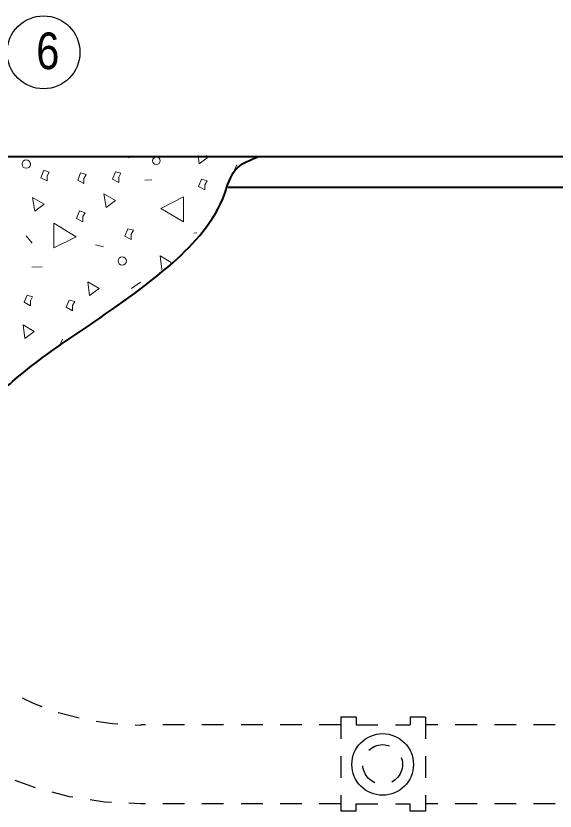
# Model space of a CAD drawing. Extents: x 312583 to 312854, y 144419 to 144597.
# Drawn here: x 312789.97 to 312801.16, y 144530.65 to 144547.14 of the extents above; entities that cross this region are included whole.
import ezdxf

# ---------------------------------------------------------------- set-up
doc = ezdxf.new("R2010")
doc.units = 0
doc.header["$LTSCALE"] = 0.3
doc.linetypes.add('SHORT_DASHED', pattern=[2.7, 1.5, -1.2])
doc.layers.add('1', color=7, linetype='Continuous', lineweight=25)
doc.layers.add('2', color=7, linetype='Continuous', lineweight=13)

msp = doc.modelspace()

# ---------------------------------------------------------------- linework, layer by layer
at = {"layer": '1', "lineweight": 40}
for p, q in [((312778.6606, 144544.2243), (312839.994, 144544.2243)), ((312794.3773, 144543.5879), (312818.19, 144543.5879))]:
    msp.add_line(p, q, dxfattribs=at)
at = {"layer": '1', "linetype": 'SHORT_DASHED'}
for p, q in [((312796.7156, 144532.4406), (312792.568, 144532.4406)), ((312796.7156, 144532.6016), (312796.7156, 144530.6543)), ((312797.0376, 144532.6016), (312796.7156, 144532.6016)), ((312797.0376, 144532.6016), (312797.0376, 144532.4406)), ((312797.0376, 144532.4406), (312798.157, 144532.4406)), ((312798.157, 144532.6016), (312798.157, 144532.4406)), ((312798.4713, 144532.6016), (312798.157, 144532.6016)), ((312798.4713, 144532.6016), (312798.4713, 144530.6543)), ((312801.1623, 144532.4406), (312798.4713, 144532.4406)), ((312796.7156, 144530.8076), (312792.568, 144530.8076)), ((312797.0376, 144530.6543), (312797.0376, 144530.8076)), ((312797.0376, 144530.8076), (312798.157, 144530.8076)), ((312798.157, 144530.6543), (312798.157, 144530.8076)), ((312801.1623, 144530.8076), (312798.4713, 144530.8076)), ((312797.0376, 144530.6543), (312796.7156, 144530.6543)), ((312798.4713, 144530.6543), (312798.157, 144530.6543))]:
    msp.add_line(p, q, dxfattribs=at)
at = {"layer": '1'}
msp.add_circle((312797.5845, 144531.6209), 0.6389, dxfattribs=at)
at = {"layer": '1', "linetype": 'SHORT_DASHED'}
msp.add_circle((312797.5845, 144531.6209), 0.4108, dxfattribs=at)
for radius in [7.3792, 5.75]:
    msp.add_arc((312792.5686, 144538.1893), radius, 180, 270, dxfattribs=at)
at = {"layer": '1', "lineweight": 40}
msp.add_spline([(312779.55, 144544.2089), (312779.757, 144543.5879), (312779.8413, 144540.9813), (312780.3013, 144540.2836), (312780.8073, 144539.8236), (312781.3746, 144539.3099), (312782.0723, 144538.7503), (312782.5016, 144538.3439), (312782.908, 144538.2903), (312783.5903, 144538.1906), (312785.1926, 144538.1906), (312785.783, 144538.1063), (312785.9746, 144538.3746), (312786.818, 144538.1906), (312788.0446, 144537.8379), (312789.256, 144538.9113), (312790.061, 144539.6933), (312791.349, 144540.6286), (312793.235, 144542.0316), (312794.3083, 144543.4576), (312794.523, 144543.9406), (312795.0136, 144544.2243)], degree=3, dxfattribs=at)
at = {"layer": '2'}
for p, q in [((312793.7563, 144544.2473), (312793.7793, 144544.0709)), ((312794.5613, 144544.0556), (312794.4846, 144543.8869)), ((312792.6523, 144543.7336), (312792.798, 144543.7413)), ((312790.1913, 144542.5836), (312790.314, 144542.4303)), ((312793.6643, 144542.6373), (312793.7256, 144542.6449)), ((312791.625, 144542.3919), (312791.7936, 144542.3536)), ((312790.3063, 144541.9319), (312790.521, 144541.9396)), ((312792.5603, 144541.6176), (312792.3763, 144541.4873)), ((312790.9426, 144540.4369), (312790.8813, 144540.2989))]:
    msp.add_line(p, q, dxfattribs=at)
for points in [[(312792.315, 144544.2396), (312792.315, 144544.2013), (312792.3916, 144544.2396)], [(312793.7793, 144544.0709), (312793.971, 144544.2166), (312793.925, 144544.2473)], [(312793.1966, 144542.0316), (312792.9666, 144542.1696), (312793.005, 144541.8859)]]:
    msp.add_lwpolyline(points, dxfattribs=at)
for points in [[(312790.6206, 144543.8256), (312790.6666, 144543.9023), (312790.5516, 144543.9406), (312790.4903, 144543.7873), (312790.6206, 144543.7183)], [(312791.3873, 144543.7719), (312791.4333, 144543.8563), (312791.3183, 144543.8869), (312791.257, 144543.7336), (312791.3873, 144543.6646)], [(312792.108, 144543.7949), (312792.154, 144543.8793), (312792.039, 144543.9099), (312791.9776, 144543.7566), (312792.108, 144543.6876)], [(312793.8943, 144543.6416), (312793.9403, 144543.7183), (312793.8253, 144543.7566), (312793.764, 144543.6033), (312793.8943, 144543.5343)], [(312790.3676, 144543.0896), (312790.5593, 144543.2353), (312790.3216, 144543.3733)], [(312791.8473, 144543.1663), (312792.039, 144543.3119), (312791.8013, 144543.4499)], [(312793.4496, 144542.8749), (312793.4496, 144543.3886), (312792.982, 144543.1509)], [(312791.3643, 144542.9823), (312791.4103, 144543.0589), (312791.2953, 144543.0973), (312791.234, 144542.9439), (312791.3643, 144542.8749)], [(312790.7586, 144542.8443), (312790.7586, 144542.3306), (312791.2263, 144542.5606)], [(312792.3686, 144542.6143), (312792.4146, 144542.6986), (312792.2996, 144542.7293), (312792.2383, 144542.5759), (312792.3686, 144542.5069)], [(312791.5023, 144541.3416), (312791.7016, 144541.4873), (312791.464, 144541.6253)], [(312790.2756, 144541.2343), (312790.3216, 144541.3186), (312790.2066, 144541.3493), (312790.1453, 144541.2036), (312790.2756, 144541.1269)], [(312791.1496, 144541.1346), (312791.1956, 144541.2189), (312791.0806, 144541.2496), (312791.0193, 144541.1039), (312791.1496, 144541.0273)], [(312790.1606, 144540.4523), (312790.3523, 144540.5979), (312790.1223, 144540.7359)]]:
    msp.add_lwpolyline(points, close=True, dxfattribs=at)
at = {"layer": '2', "lineweight": 25}
msp.add_circle((312790.5481, 144546.3856), 0.7557, dxfattribs=at)
at = {"layer": '2'}
for centre, radius in [((312790.1897, 144544.0684), 0.0865), ((312792.8895, 144544.1389), 0.0784), ((312792.1806, 144542.0602), 0.0865)]:
    msp.add_circle(centre, radius, dxfattribs=at)

# ---------------------------------------------------------------- texts
at = {"layer": '2', "width": 0.85}
msp.add_text('6', height=0.76, dxfattribs=at).set_placement((312790.397, 144546.0376))

doc.saveas('drawing.dxf')
